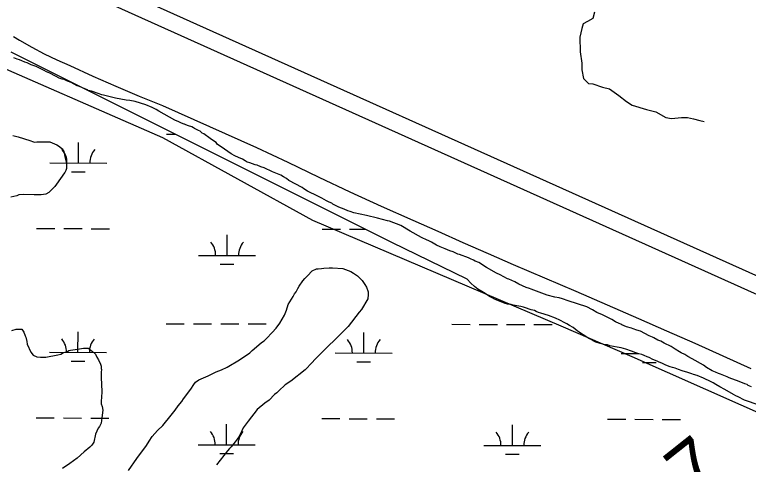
# Model space of a CAD drawing. Extents: x 3180038 to 3217926, y 922069 to 947485.
# Drawn here: x 3200785 to 3202073, y 929731 to 930521 of the extents above; entities that cross this region are included whole.
import ezdxf

# ---------------------------------------------------------------- set-up
doc = ezdxf.new("R2010")
doc.units = 0
for name, color, linetype in [('V-LEVE-TOET', 7, 'Continuous'), ('V-SITE-VEGE', 7, 'Continuous'), ('V-SURV-IDEN', 7, 'Continuous'), ('V-SURV-LINE', 7, 'Continuous'), ('V-TOPO-SHOR', 7, 'Continuous'), ('V-WETL-SWMP', 7, 'Continuous')]:
    doc.layers.add(name, color=color, linetype=linetype)

msp = doc.modelspace()

# ---------------------------------------------------------------- linework, layer by layer
at = {"layer": 'V-LEVE-TOET'}
msp.add_lwpolyline([(3200782.8, 930482.7), (3200793.3, 930476.8), (3200814.6, 930464.2), (3200836.5, 930452.5), (3200858.9, 930441.8), (3200881.7, 930432), (3200922, 930413.5), (3200962.5, 930395.6), (3201003.3, 930378.3), (3201044.3, 930361.5), (3201099.6, 930337.3), (3201154.7, 930312.7), (3201209.6, 930287.7), (3201264.4, 930262.2), (3201318.8, 930235.9), (3201373.6, 930210.2), (3201428.7, 930185.1), (3201484, 930160.6), (3201528, 930140.8), (3201572, 930121.2), (3201616.1, 930101.7), (3201660.3, 930082.3), (3201715.4, 930059), (3201770.4, 930035.4), (3201825.4, 930011.5), (3201880.2, 929987.3), (3201929.8, 929965.9), (3201979.3, 929944.2), (3202028.6, 929922.1), (3202077.7, 929899.7)], dxfattribs=at)
at = {"layer": 'V-SITE-VEGE'}
for p, q in [((3200788.8, 930443.1), (3200783, 930445.7)), ((3200793.3, 930441.7), (3200788.8, 930443.1)), ((3200797.1, 930440.4), (3200793.3, 930441.7)), ((3200802.3, 930437.8), (3200797.1, 930440.4)), ((3200806.7, 930436.5), (3200802.3, 930437.8)), ((3200813.8, 930433.3), (3200806.7, 930436.5)), ((3200822.2, 930430), (3200813.8, 930433.3)), ((3200836.3, 930423.5), (3200822.2, 930430)), ((3200840.8, 930420.9), (3200836.3, 930423.5)), ((3200845.3, 930419), (3200840.8, 930420.9)), ((3200857.5, 930412.5), (3200845.3, 930419)), ((3200862.6, 930409.9), (3200857.5, 930412.5)), ((3200868.4, 930407.9), (3200862.6, 930409.9)), ((3200871.6, 930407.2), (3200868.4, 930407.9)), ((3200877.4, 930404.6), (3200871.6, 930407.2)), ((3200883.8, 930402), (3200877.4, 930404.6)), ((3200894.7, 930396.2), (3200883.8, 930402)), ((3200898.5, 930394.9), (3200894.7, 930396.2)), ((3200903.7, 930392.9), (3200898.5, 930394.9)), ((3200912.7, 930389), (3200903.7, 930392.9)), ((3200914, 930388.4), (3200912.7, 930389)), ((3200919.7, 930387.1), (3200914, 930388.4)), ((3200931.3, 930383.1), (3200919.7, 930387.1)), ((3200937.7, 930380.5), (3200931.3, 930383.1)), ((3200940.9, 930379.9), (3200937.7, 930380.5)), ((3200961.5, 930374.6), (3200940.9, 930379.9)), ((3200971.1, 930372.6), (3200961.5, 930374.6)), ((3200980.8, 930371.3), (3200971.1, 930372.6)), ((3200987.2, 930370.6), (3200980.8, 930371.3)), ((3200996.2, 930368.6), (3200987.2, 930370.6)), ((3201014.8, 930362.8), (3200996.2, 930368.6)), ((3201026.4, 930358.2), (3201014.8, 930362.8)), ((3201033.5, 930354.9), (3201026.4, 930358.2)), ((3201037.9, 930351.7), (3201033.5, 930354.9)), ((3201056.6, 930341.3), (3201037.9, 930351.7)), ((3201066.2, 930336.1), (3201056.6, 930341.3)), ((3201073.2, 930332.9), (3201066.2, 930336.1)), ((3201077.7, 930330.9), (3201073.2, 930332.9)), ((3201082.2, 930329), (3201077.7, 930330.9)), ((3201082.9, 930329), (3201082.2, 930329)), ((3201085.4, 930327.7), (3201082.9, 930329)), ((3201089.9, 930326.3), (3201085.4, 930327.7)), ((3201095.7, 930324.4), (3201089.9, 930326.3)), ((3201098.9, 930322.4), (3201095.7, 930324.4)), ((3201100.8, 930321.1), (3201098.9, 930322.4)), ((3201107.3, 930317.9), (3201100.8, 930321.1)), ((3201110.5, 930316.6), (3201107.3, 930317.9)), ((3201114.3, 930313.4), (3201110.5, 930316.6)), ((3200781.6, 930309.3), (3200790.6, 930306.6)), ((3200790.6, 930306.6), (3200811.2, 930300.1)), ((3201116.9, 930312.1), (3201114.3, 930313.4)), ((3201127.8, 930303.6), (3201116.9, 930312.1)), ((3201135.5, 930298.4), (3201127.8, 930303.6)), ((3200811.2, 930300.1), (3200817.6, 930298.1)), ((3200817.6, 930298.1), (3200820.2, 930297.5)), ((3200820.2, 930297.5), (3200823.4, 930298.1)), ((3200823.4, 930298.1), (3200846.6, 930298)), ((3200846.6, 930298), (3200858.8, 930292.8)), ((3200858.8, 930292.8), (3200863.3, 930289.5)), ((3200863.3, 930289.5), (3200868.4, 930285.7)), ((3201138.7, 930296.5), (3201135.5, 930298.4)), ((3201140.6, 930293.9), (3201138.7, 930296.5)), ((3201153.4, 930284.8), (3201140.6, 930293.9)), ((3200868.4, 930285.7), (3200870.9, 930281.1)), ((3200870.9, 930281.1), (3200872.8, 930272.1)), ((3201165, 930277.1), (3201153.4, 930284.8)), ((3201171.4, 930273.2), (3201165, 930277.1)), ((3200872.8, 930272.1), (3200874.7, 930265.7)), ((3200874.7, 930265.7), (3200876, 930257.3)), ((3201177.8, 930270.6), (3201171.4, 930273.2)), ((3201184.9, 930267.3), (3201177.8, 930270.6)), ((3201189.3, 930264.7), (3201184.9, 930267.3)), ((3201193.2, 930262.1), (3201189.3, 930264.7)), ((3200875.9, 930250.9), (3200874.6, 930247.7)), ((3200876, 930257.3), (3200875.9, 930250.9)), ((3201197.7, 930260.8), (3201193.2, 930262.1)), ((3201207.3, 930257.5), (3201197.7, 930260.8)), ((3201210.5, 930256.9), (3201207.3, 930257.5)), ((3201217, 930254.3), (3201210.5, 930256.9)), ((3201222.7, 930252.3), (3201217, 930254.3)), ((3201237.5, 930245.2), (3201222.7, 930252.3)), ((3200870.7, 930241.3), (3200868.1, 930237.4)), ((3200872.7, 930243.8), (3200870.7, 930241.3)), ((3200874.6, 930247.7), (3200872.7, 930243.8)), ((3201252.3, 930239.3), (3201237.5, 930245.2)), ((3201256.8, 930236.7), (3201252.3, 930239.3)), ((3200868.1, 930237.4), (3200855.2, 930219.5)), ((3201261.9, 930233.5), (3201256.8, 930236.7)), ((3201266.4, 930230.2), (3201261.9, 930233.5)), ((3201289.5, 930217.9), (3201266.4, 930230.2)), ((3200855.2, 930219.5), (3200844.8, 930209.2)), ((3201292.7, 930215.3), (3201289.5, 930217.9)), ((3201299.1, 930211.4), (3201292.7, 930215.3)), ((3200788.2, 930203.1), (3200777.9, 930200.5)), ((3200792.1, 930205), (3200788.2, 930203.1)), ((3200800.4, 930205.6), (3200792.1, 930205)), ((3200819.1, 930204.8), (3200800.4, 930205.6)), ((3200831.3, 930204.8), (3200819.1, 930204.8)), ((3200839.7, 930206), (3200831.3, 930204.8)), ((3200844.8, 930209.2), (3200839.7, 930206)), ((3201317.1, 930202.3), (3201299.1, 930211.4)), ((3201324.1, 930199), (3201317.1, 930202.3)), ((3201332.5, 930194.5), (3201324.1, 930199)), ((3201337, 930191.9), (3201332.5, 930194.5)), ((3201341.5, 930189.9), (3201337, 930191.9)), ((3201343.4, 930188.6), (3201341.5, 930189.9)), ((3201354.3, 930183.4), (3201343.4, 930188.6)), ((3201363.3, 930179.5), (3201354.3, 930183.4)), ((3201369.7, 930176.9), (3201363.3, 930179.5)), ((3201374.2, 930175.6), (3201369.7, 930176.9)), ((3201380.6, 930173), (3201374.2, 930175.6)), ((3201402.5, 930168.4), (3201380.6, 930173)), ((3201421.7, 930163.8), (3201402.5, 930168.4)), ((3201439.7, 930159.2), (3201421.7, 930163.8)), ((3201443, 930158.5), (3201439.7, 930159.2)), ((3201462.9, 930150.7), (3201443, 930158.5)), ((3201479.5, 930141), (3201462.9, 930150.7)), ((3201499.4, 930129.9), (3201479.5, 930141)), ((3201509.1, 930125.4), (3201499.4, 930129.9)), ((3201511, 930124.7), (3201509.1, 930125.4)), ((3201516.8, 930121.5), (3201511, 930124.7)), ((3201525.7, 930116.3), (3201516.8, 930121.5)), ((3201532.2, 930113.7), (3201525.7, 930116.3)), ((3201541.1, 930109.8), (3201532.2, 930113.7)), ((3201545, 930108.5), (3201541.1, 930109.8)), ((3201548.8, 930106.5), (3201545, 930108.5)), ((3201554.6, 930104.6), (3201548.8, 930106.5)), ((3201563, 930100.7), (3201554.6, 930104.6)), ((3201566.2, 930100), (3201563, 930100.7)), ((3201581.6, 930094.1), (3201566.2, 930100)), ((3201585.5, 930092.2), (3201581.6, 930094.1)), ((3201590.6, 930090.2), (3201585.5, 930092.2)), ((3201593.8, 930088.3), (3201590.6, 930090.2)), ((3201600.2, 930085.7), (3201593.8, 930088.3)), ((3201613.7, 930077.2), (3201600.2, 930085.7)), ((3201299, 930062.8), (3201307.4, 930071.1)), ((3201307.4, 930071.1), (3201315.1, 930074.9)), ((3201315.1, 930074.9), (3201317.7, 930074.9)), ((3201317.7, 930074.9), (3201323.5, 930075.5)), ((3201323.5, 930075.5), (3201328, 930076.1)), ((3201328, 930076.1), (3201337, 930076.7)), ((3201337, 930076.7), (3201342.8, 930076.7)), ((3201342.8, 930076.7), (3201360.8, 930075.3)), ((3201360.8, 930075.3), (3201374.9, 930070.1)), ((3201631, 930067.5), (3201613.7, 930077.2)), ((3201290.6, 930053.8), (3201294.5, 930057.6)), ((3201294.5, 930057.6), (3201299, 930062.8)), ((3201374.9, 930070.1), (3201380.1, 930067.5)), ((3201380.1, 930067.5), (3201387.1, 930062.3)), ((3201387.1, 930062.3), (3201394.8, 930054.5)), ((3201637.4, 930064.2), (3201631, 930067.5)), ((3201650.3, 930057.1), (3201637.4, 930064.2)), ((3201284.1, 930044.2), (3201290.6, 930053.8)), ((3201394.8, 930054.5), (3201396.1, 930052.6)), ((3201396.1, 930052.6), (3201399.9, 930047.4)), ((3201399.9, 930047.4), (3201402.5, 930042.9)), ((3201652.8, 930056.4), (3201650.3, 930057.1)), ((3201663.1, 930051.9), (3201652.8, 930056.4)), ((3201670.2, 930048), (3201663.1, 930051.9)), ((3201683, 930042.1), (3201670.2, 930048)), ((3201276.3, 930030.7), (3201278.9, 930034.6)), ((3201278.9, 930034.6), (3201282.1, 930040.3)), ((3201282.1, 930040.3), (3201284.1, 930044.2)), ((3201402.5, 930042.9), (3201405.6, 930034.5)), ((3201405.6, 930034.5), (3201405.6, 930030)), ((3201688.8, 930040.2), (3201683, 930042.1)), ((3201692, 930038.9), (3201688.8, 930040.2)), ((3201720.2, 930028.4), (3201692, 930038.9)), ((3201265.3, 930012.1), (3201273.7, 930026.2)), ((3201273.7, 930026.2), (3201276.3, 930030.7)), ((3201404.9, 930022.3), (3201393.9, 930003.1)), ((3201405.6, 930030), (3201404.9, 930022.3)), ((3201733.7, 930025.1), (3201720.2, 930028.4)), ((3201740.8, 930023.8), (3201733.7, 930025.1)), ((3201747.2, 930021.9), (3201740.8, 930023.8)), ((3201756.9, 930018.6), (3201747.2, 930021.9)), ((3201262, 930002.5), (3201265.3, 930012.1)), ((3201789.6, 930008.1), (3201756.9, 930018.6)), ((3201799.9, 930002.9), (3201789.6, 930008.1)), ((3201250.3, 929979.4), (3201258.7, 929993.5)), ((3201258.7, 929993.5), (3201262, 930002.5)), ((3201390, 929998.6), (3201370.6, 929973.6)), ((3201393.9, 930003.1), (3201390, 929998.6)), ((3201807, 929998.4), (3201799.9, 930002.9)), ((3201817.2, 929993.8), (3201807, 929998.4)), ((3201833.3, 929986), (3201817.2, 929993.8)), ((3201840.3, 929981.5), (3201833.3, 929986)), ((3201846.7, 929978.9), (3201840.3, 929981.5)), ((3200779.9, 929966.3), (3200787.6, 929968.9)), ((3200787.6, 929968.9), (3200797.3, 929968.8)), ((3200797.3, 929968.8), (3200800.5, 929963.7)), ((3201236.7, 929962.7), (3201243.8, 929970.4)), ((3201243.8, 929970.4), (3201250.3, 929979.4)), ((3201370.6, 929973.6), (3201311.7, 929915.4)), ((3201849.3, 929977.6), (3201846.7, 929978.9)), ((3201851.2, 929976.3), (3201849.3, 929977.6)), ((3201859.6, 929973), (3201851.2, 929976.3)), ((3201867.9, 929970.4), (3201859.6, 929973)), ((3201871.1, 929969.7), (3201867.9, 929970.4)), ((3201877.6, 929967.1), (3201871.1, 929969.7)), ((3200800.5, 929963.7), (3200803, 929957.2)), ((3200803, 929957.2), (3200804.3, 929954.6)), ((3200804.3, 929954.6), (3200806.2, 929946.9)), ((3201227, 929952.5), (3201236.7, 929962.7)), ((3201884, 929965.2), (3201877.6, 929967.1)), ((3201899.4, 929957.4), (3201884, 929965.2)), ((3201905.2, 929954.8), (3201899.4, 929957.4)), ((3201907.1, 929953.5), (3201905.2, 929954.8)), ((3200806.2, 929946.9), (3200806.8, 929942.4)), ((3200806.8, 929942.4), (3200813.2, 929928.2)), ((3201209.5, 929937.8), (3201218, 929945.4)), ((3201218, 929945.4), (3201223.1, 929948.6)), ((3201223.1, 929948.6), (3201227, 929952.5)), ((3201914.2, 929949.6), (3201907.1, 929953.5)), ((3201919.9, 929947.6), (3201914.2, 929949.6)), ((3201925.7, 929944.4), (3201919.9, 929947.6)), ((3201937.9, 929938.5), (3201925.7, 929944.4)), ((3200870.4, 929927.9), (3200877.5, 929929.8)), ((3200877.5, 929929.8), (3200880.1, 929931.1)), ((3200880.1, 929931.1), (3200882.7, 929931.7)), ((3200882.7, 929931.7), (3200891, 929932.9)), ((3200891, 929932.9), (3200898.8, 929934.2)), ((3200898.8, 929934.2), (3200905.8, 929935.4)), ((3200905.8, 929935.4), (3200913.6, 929935.4)), ((3200913.6, 929935.4), (3200915.5, 929934.1)), ((3200915.5, 929934.1), (3200921.3, 929929.6)), ((3200921.3, 929929.6), (3200926.4, 929925)), ((3201197.9, 929927.5), (3201201.8, 929931.4)), ((3201201.8, 929931.4), (3201209.5, 929937.8)), ((3201945, 929934), (3201937.9, 929938.5)), ((3201952.6, 929928.8), (3201945, 929934)), ((3201955.2, 929927.5), (3201952.6, 929928.8)), ((3200813.2, 929928.2), (3200817, 929923)), ((3200817, 929923), (3200823.4, 929920.4)), ((3200823.4, 929920.4), (3200829.8, 929919.7)), ((3200829.8, 929919.7), (3200839.5, 929919.7)), ((3200839.5, 929919.7), (3200860.7, 929923.5)), ((3200860.7, 929923.5), (3200865.9, 929924.7)), ((3200865.9, 929924.7), (3200870.4, 929927.9)), ((3200926.4, 929925), (3200928.9, 929919.9)), ((3200928.9, 929919.9), (3200932.1, 929914.7)), ((3201179.8, 929914.7), (3201197.9, 929927.5)), ((3201961.6, 929924.2), (3201955.2, 929927.5)), ((3201966.8, 929921), (3201961.6, 929924.2)), ((3201974.5, 929916.5), (3201966.8, 929921)), ((3201994.4, 929905.4), (3201974.5, 929916.5)), ((3200932.1, 929914.7), (3200935.3, 929907.6)), ((3200935.3, 929907.6), (3200936.6, 929903.8)), ((3200936.6, 929903.8), (3200936.5, 929899.9)), ((3201157.9, 929902), (3201179.8, 929914.7)), ((3201307.2, 929910.2), (3201294.9, 929897.4)), ((3201311.7, 929915.4), (3201307.2, 929910.2)), ((3202000.1, 929901.5), (3201994.4, 929905.4)), ((3200936.5, 929899.9), (3200937.2, 929898)), ((3200937.2, 929898), (3200936.5, 929893.5)), ((3200936.5, 929893.5), (3200936.5, 929882.5)), ((3201124.4, 929886.7), (3201138.5, 929893.7)), ((3201138.5, 929893.7), (3201148.2, 929897.5)), ((3201148.2, 929897.5), (3201157.9, 929902)), ((3201294.9, 929897.4), (3201269.7, 929877.6)), ((3202009.7, 929895.7), (3202000.1, 929901.5)), ((3202015.5, 929893.1), (3202009.7, 929895.7)), ((3202020.7, 929891.1), (3202015.5, 929893.1)), ((3202024.5, 929889.8), (3202020.7, 929891.1)), ((3200936.5, 929882.5), (3200937, 929872.9)), ((3201102.4, 929875.9), (3201108.2, 929879.7)), ((3201108.2, 929879.7), (3201124.4, 929886.7)), ((3201269.7, 929877.6), (3201260, 929871.2)), ((3202036.1, 929885.3), (3202024.5, 929889.8)), ((3202039.9, 929883.3), (3202036.1, 929885.3)), ((3202057.3, 929876.8), (3202039.9, 929883.3)), ((3200937, 929872.9), (3200937.6, 929858.1)), ((3201094, 929863.7), (3201099.2, 929871.4)), ((3201099.2, 929871.4), (3201102.4, 929875.9)), ((3201260, 929871.2), (3201248.4, 929860.3)), ((3202066.9, 929872.9), (3202057.3, 929876.8)), ((3202071.4, 929871.6), (3202066.9, 929872.9)), ((3202073.3, 929869.6), (3202071.4, 929871.6)), ((3202079.1, 929867.7), (3202073.3, 929869.6)), ((3200937.6, 929858.1), (3200936.9, 929842)), ((3201081, 929846.4), (3201094, 929863.7)), ((3201241.3, 929853.9), (3201231.6, 929844.3)), ((3201245.2, 929857.1), (3201241.3, 929853.9)), ((3201248.4, 929860.3), (3201245.2, 929857.1)), ((3200936.9, 929842), (3200936.9, 929837.5)), ((3201072, 929834.2), (3201078.4, 929841.9)), ((3201078.4, 929841.9), (3201081, 929846.4)), ((3201223.8, 929838.6), (3201210.9, 929827.7)), ((3201231.6, 929844.3), (3201223.8, 929838.6)), ((3200936.9, 929837.5), (3200938.1, 929833)), ((3200939.4, 929826.5), (3200938, 929813)), ((3200938.1, 929833), (3200939.4, 929826.5)), ((3201059.7, 929817.6), (3201066.8, 929826.5)), ((3201066.8, 929826.5), (3201072, 929834.2)), ((3201210.9, 929827.7), (3201194.7, 929807.2)), ((3200938, 929813), (3200936.7, 929804)), ((3201044.8, 929799.6), (3201059.7, 929817.6)), ((3200936.7, 929804), (3200933.4, 929797.6)), ((3201194.7, 929807.2), (3201186.3, 929795.7)), ((3200931.5, 929795.1), (3200926.9, 929784.1)), ((3200933.4, 929797.6), (3200931.5, 929795.1)), ((3201026, 929780.4), (3201035.7, 929790.7)), ((3201035.7, 929790.7), (3201044.8, 929799.6)), ((3201186.3, 929795.7), (3201181.1, 929784.8)), ((3200926.9, 929784.1), (3200923.7, 929770.6)), ((3201020.8, 929772.1), (3201026, 929780.4)), ((3201175.3, 929775.8), (3201172, 929770.7)), ((3201178.5, 929779.6), (3201175.3, 929775.8)), ((3201181.1, 929784.8), (3201178.5, 929779.6)), ((3200916.5, 929761.7), (3200906.8, 929753.4)), ((3200920.4, 929764.9), (3200916.5, 929761.7)), ((3200923.7, 929770.6), (3200920.4, 929764.9)), ((3200999.4, 929741.9), (3201016.3, 929764.4)), ((3201016.3, 929764.4), (3201020.8, 929772.1)), ((3201164.9, 929762.3), (3201162.3, 929759.1)), ((3201172, 929770.7), (3201164.9, 929762.3)), ((3200906.8, 929753.4), (3200894.6, 929742.5)), ((3201158.4, 929755.3), (3201139, 929730.3)), ((3201162.3, 929759.1), (3201158.4, 929755.3)), ((3200894.6, 929742.5), (3200881.6, 929732.9)), ((3200984.5, 929720.8), (3200999.4, 929741.9)), ((3200881.6, 929732.9), (3200868.7, 929724))]:
    msp.add_line(p, q, dxfattribs=at)
at = {"layer": 'V-SURV-LINE'}
for points in [[(3200707.4, 930683.4), (3202217.6, 930004.4)], [(3202205.3, 929977.1), (3200695.1, 930656.1)]]:
    msp.add_lwpolyline(points, dxfattribs=at)
at = {"layer": 'V-TOPO-SHOR'}
for points in [[(3201803.4, 930525.5), (3201800, 930514.6), (3201790.7, 930509.5), (3201783.1, 930505.3), (3201780.6, 930496.8), (3201777.2, 930481.6), (3201778, 930456.3), (3201780.6, 930436), (3201780.6, 930424.2), (3201784, 930409), (3201792.4, 930400.6), (3201800, 930399.7), (3201816.9, 930393.8), (3201829.6, 930391.3), (3201845.6, 930379.4), (3201859.1, 930368.5), (3201869.3, 930362.6), (3201894.6, 930355), (3201910.6, 930350.7), (3201928.4, 930340.6), (3201938.5, 930338.9), (3201956.2, 930340.6), (3201966.4, 930340.6), (3201977.3, 930338.1), (3201988.3, 930335.5), (3201995.9, 930333.8)], [(3200183.2, 929968), (3200703.4, 930454.4), (3201044.6, 930305.8), (3201308.1, 930160.5), (3201743.8, 929974.7), (3201868.8, 929920.7), (3202189.7, 929778.8), (3202557.9, 929613.3), (3202645.8, 929572.7), (3202667.6, 929565)]]:
    msp.add_lwpolyline(points, dxfattribs=at)
at = {"layer": 'V-WETL-SWMP'}
for p, q in [((3201051.3, 930311.2), (3201066.6, 930311.2)), ((3200896.6, 930260.8), (3200896.7, 930296.8)), ((3200846.6, 930260.9), (3200946.6, 930260.7)), ((3200884.6, 930245.4), (3200908.6, 930245.4)), ((3200823, 930145.6), (3200855, 930145.5)), ((3200871, 930145.5), (3200903, 930145.4)), ((3200919, 930145.3), (3200951, 930145.3)), ((3201324.9, 930144.4), (3201356.9, 930144.4)), ((3201372.9, 930144.3), (3201400.5, 930144.3)), ((3201157.7, 930098.4), (3201157.8, 930134.4)), ((3201107.7, 930098.5), (3201207.7, 930098.3)), ((3201145.7, 930083), (3201169.7, 930082.9)), ((3201050.6, 929978.5), (3201082.6, 929978.5)), ((3201098.6, 929978.4), (3201130.6, 929978.4)), ((3201146.6, 929978.3), (3201178.6, 929978.3)), ((3201194.6, 929978.2), (3201226.6, 929978.1)), ((3201552.5, 929977.4), (3201584.5, 929977.3)), ((3201600.5, 929977.3), (3201632.5, 929977.2)), ((3201648.5, 929977.2), (3201680.5, 929977.1)), ((3201696.5, 929977.1), (3201728.5, 929977)), ((3200895.9, 929928.2), (3200896, 929964.2)), ((3201397.8, 929927), (3201397.9, 929963)), ((3200845.9, 929928.3), (3200945.9, 929928)), ((3201347.8, 929927.1), (3201447.8, 929926.9)), ((3201849.7, 929926), (3201879.7, 929925.9)), ((3200883.9, 929912.7), (3200907.9, 929912.7)), ((3201385.8, 929911.6), (3201409.8, 929911.6)), ((3201887.7, 929910.5), (3201911.7, 929910.4)), ((3200822.2, 929812.9), (3200854.2, 929812.8)), ((3200870.2, 929812.8), (3200902.2, 929812.7)), ((3200918.2, 929812.7), (3200950.2, 929812.6)), ((3201157, 929765.7), (3201157, 929801.7)), ((3201324.1, 929811.8), (3201356.1, 929811.7)), ((3201372.1, 929811.6), (3201404.1, 929811.6)), ((3201420.1, 929811.5), (3201452.1, 929811.5)), ((3201658.9, 929764.6), (3201658.9, 929800.6)), ((3201826, 929810.6), (3201858, 929810.5)), ((3201874, 929810.5), (3201906, 929810.4)), ((3201922, 929810.4), (3201954, 929810.3)), ((3201107, 929765.8), (3201207, 929765.6)), ((3201608.9, 929764.7), (3201708.9, 929764.5)), ((3201144.9, 929750.3), (3201168.9, 929750.2)), ((3201646.8, 929749.2), (3201670.8, 929749.1))]:
    msp.add_line(p, q, dxfattribs=at)
msp.add_lwpolyline([(3202086.8, 929836.8), (3202071.7, 929842.5), (3202066.8, 929844), (3202055.5, 929849.8), (3202051.4, 929851.7), (3202047.2, 929854.3), (3202032.2, 929863.1), (3202023.5, 929867.7), (3202016.4, 929871.5), (3202011.5, 929874.5), (3202008.1, 929876.1), (3201994.5, 929882.9), (3201983.2, 929887.5), (3201977.2, 929889), (3201974.2, 929890.2), (3201970.8, 929891.3), (3201967, 929892.5), (3201956.9, 929895.9), (3201950.5, 929898.2), (3201944.8, 929900.2), (3201940.3, 929901.3), (3201935.8, 929902.8), (3201928.6, 929905.5), (3201921.1, 929909), (3201916.9, 929910.9), (3201913.2, 929912.8), (3201905.6, 929915.8), (3201899.2, 929919.3), (3201895.8, 929920.4), (3201890.6, 929922.7), (3201886.4, 929924.2), (3201881.1, 929925.4), (3201875.9, 929927.3), (3201868, 929930), (3201858.2, 929933.8), (3201850.2, 929935.8), (3201843.1, 929937.3), (3201830.3, 929939.6), (3201825.7, 929941.2), (3201819.7, 929941.9), (3201815.9, 929943.1), (3201812.9, 929943.5), (3201805.7, 929945.8), (3201800.9, 929948.5), (3201798.2, 929950), (3201792.9, 929952.7), (3201789.6, 929954.6), (3201783.5, 929958.7), (3201780.5, 929960.6), (3201776.4, 929963.7), (3201772.6, 929966), (3201768.9, 929969), (3201765.5, 929971.7), (3201759.5, 929975.1), (3201754.6, 929978.1), (3201750.8, 929979.7), (3201742.5, 929984.6), (3201734.6, 929988.4), (3201722.2, 929992.7), (3201709, 929997.2), (3201704.5, 929998.4), (3201700.7, 929999.9), (3201697.7, 930001.5), (3201692, 930003), (3201690.2, 930003.4), (3201688.3, 930004.2), (3201683.7, 930005.7), (3201678.5, 930007.2), (3201673.9, 930008.8), (3201670.2, 930009.5), (3201660.4, 930011.1), (3201657, 930011.9), (3201650.2, 930012.7), (3201646.4, 930013.8), (3201637.4, 930017.2), (3201630.2, 930020.3), (3201627.6, 930021.8), (3201623.1, 930024.1), (3201618.9, 930026.4), (3201611, 930031.7), (3201605.4, 930034.8), (3201598.2, 930039.3), (3201595.2, 930041.2), (3201592.2, 930043.9), (3201586.2, 930049.6), (3201579.4, 930056.4), (3201447.3, 930120.9), (3200778.5, 930455.2)], dxfattribs=at)
for centre, start, end in [((3200841.4, 930261.4), 359.099, 40.6427), ((3200951.9, 930261.2), 139.099, 180.6427), ((3201102.5, 930099), 359.099, 40.6427), ((3201213, 930098.7), 139.099, 180.6427), ((3200840.6, 929928.8), 359.099, 40.6427), ((3200951.1, 929928.5), 139.099, 180.6427), ((3201342.6, 929927.6), 359.099, 40.6427), ((3201453, 929927.4), 139.099, 180.6427), ((3201101.7, 929766.3), 359.099, 40.6427), ((3201212.2, 929766.1), 139.099, 180.6427), ((3201603.6, 929765.2), 359.099, 40.6427), ((3201714.1, 929764.9), 139.099, 180.6427)]:
    msp.add_arc(centre, 35.2, start, end, dxfattribs=at)

# ---------------------------------------------------------------- texts
at = {"layer": 'V-SURV-IDEN'}
msp.add_text('443+48.7', height=100, rotation=38.5092, dxfattribs=at).set_placement((3201598.9, 929359.3))

doc.saveas('drawing.dxf')
